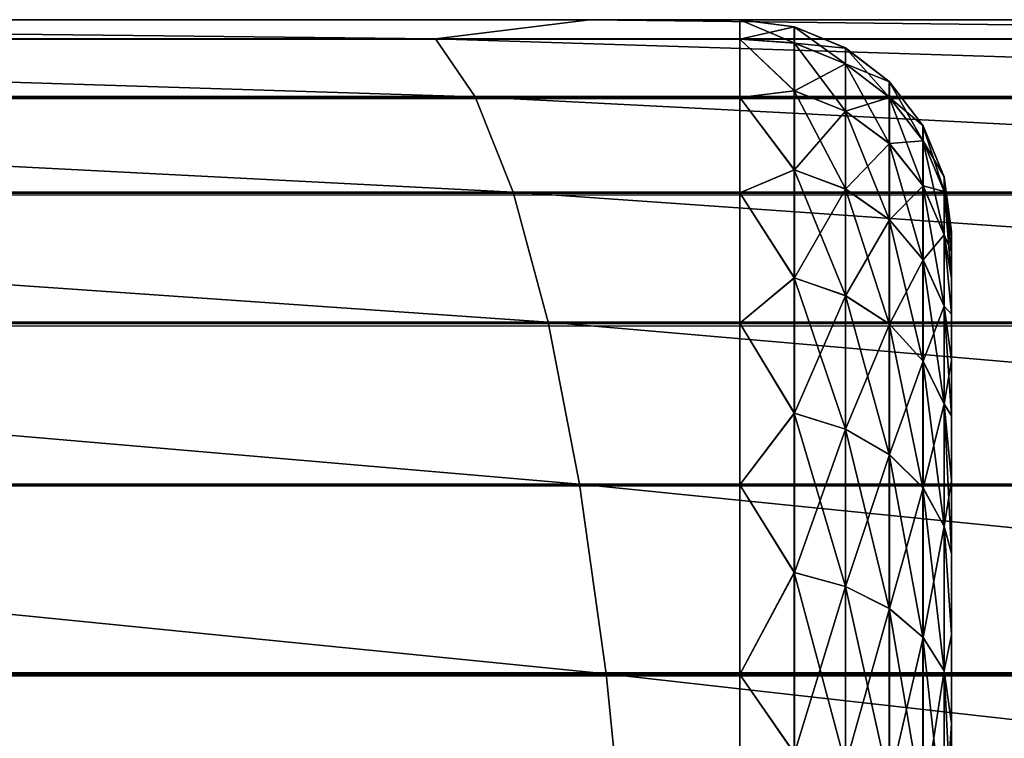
# Model space of a CAD drawing. Extents: x -547 to 547, y 0 to 578.
# Tile 457 of 472: x 528.02 to 528.95, y 577.321 to 578. Entities that reach past the tile are written whole.
import ezdxf

# ---------------------------------------------------------------- set-up
doc = ezdxf.new("R2010")
doc.units = 0
doc.header["$LTSCALE"] = 65.185185
for name, color, linetype in [('146', 7, 'CONTINUOUS'), ('2', 7, 'CONTINUOUS'), ('212', 7, 'CONTINUOUS'), ('213', 7, 'CONTINUOUS'), ('244', 7, 'CONTINUOUS'), ('245', 7, 'CONTINUOUS'), ('246', 7, 'CONTINUOUS'), ('329', 7, 'CONTINUOUS'), ('719', 7, 'CONTINUOUS'), ('723', 7, 'CONTINUOUS')]:
    doc.layers.add(name, color=color, linetype=linetype)

msp = doc.modelspace()

# ---------------------------------------------------------------- linework, layer by layer
at = {"layer": '146', "color": 7, "linetype": 'CONTINUOUS'}
for points in [[(528.9, 577.8, -51.5), (528.9, 577.79509, -51.38699), (528.9, 577.8, -66.5), (528.9, 577.8, -51.5)], [(528.9, 577.8, -66.5), (528.9, 577.79509, -51.38699), (528.9, 577.79509, -66.61301), (528.9, 577.8, -66.5)], [(528.9, 577.79509, -51.38699), (528.9, 577.78039, -51.27514), (528.9, 577.79509, -66.61301), (528.9, 577.79509, -51.38699)], [(528.9, 577.79509, -66.61301), (528.9, 577.78039, -51.27514), (528.9, 577.78039, -66.72486), (528.9, 577.79509, -66.61301)], [(528.9, 577.78039, -51.27514), (528.9, 577.75583, -51.16412), (528.9, 577.78039, -66.72486), (528.9, 577.78039, -51.27514)], [(528.9, 577.78039, -66.72486), (528.9, 577.75583, -51.16412), (528.9, 577.75583, -66.83588), (528.9, 577.78039, -66.72486)], [(528.9, 577.75583, -51.16412), (528.9, 577.72179, -51.05592), (528.9, 577.75583, -66.83588), (528.9, 577.75583, -51.16412)], [(528.9, 577.75583, -66.83588), (528.9, 577.72179, -51.05592), (528.9, 577.72179, -66.94408), (528.9, 577.75583, -66.83588)], [(528.9, 577.72179, -51.05592), (528.9, 577.67834, -50.95092), (528.9, 577.72179, -66.94408), (528.9, 577.72179, -51.05592)], [(528.9, 577.72179, -66.94408), (528.9, 577.67834, -50.95092), (528.9, 577.67834, -67.04908), (528.9, 577.72179, -66.94408)], [(528.9, 577.67834, -50.95092), (528.9, 577.62602, -50.85035), (528.9, 577.67834, -67.04908), (528.9, 577.67834, -50.95092)], [(528.9, 577.67834, -67.04908), (528.9, 577.62602, -50.85035), (528.9, 577.62602, -67.14965), (528.9, 577.67834, -67.04908)], [(528.9, 577.62602, -50.85035), (528.9, 577.56498, -50.75448), (528.9, 577.62602, -67.14965), (528.9, 577.62602, -50.85035)], [(528.9, 577.62602, -67.14965), (528.9, 577.56498, -50.75448), (528.9, 577.56498, -67.24552), (528.9, 577.62602, -67.14965)], [(528.9, 577.56498, -50.75448), (528.9, 577.49593, -50.66449), (528.9, 577.56498, -67.24552), (528.9, 577.56498, -50.75448)], [(528.9, 577.56498, -67.24552), (528.9, 577.49593, -50.66449), (528.9, 577.49593, -67.33551), (528.9, 577.56498, -67.24552)], [(528.9, 577.49593, -50.66449), (528.9, 577.41924, -50.58076), (528.9, 577.49593, -67.33551), (528.9, 577.49593, -50.66449)], [(528.9, 577.49593, -67.33551), (528.9, 577.41924, -50.58076), (528.9, 577.41924, -67.41924), (528.9, 577.49593, -67.33551)], [(528.9, 577.41924, -50.58076), (528.9, 577.33551, -50.50407), (528.9, 577.41924, -67.41924), (528.9, 577.41924, -50.58076)], [(528.9, 577.41924, -67.41924), (528.9, 577.33551, -50.50407), (528.9, 577.33551, -67.49593), (528.9, 577.41924, -67.41924)], [(528.9, 577.33551, -50.50407), (528.9, 577.24552, -50.43502), (528.9, 577.33551, -67.49593), (528.9, 577.33551, -50.50407)], [(528.9, 577.33551, -67.49593), (528.9, 577.24552, -50.43502), (528.9, 577.24552, -67.56498), (528.9, 577.33551, -67.49593)]]:
    msp.add_3dface(points, dxfattribs=at)
at = {"layer": '2', "color": 7, "linetype": 'CONTINUOUS'}
for points in [[(528.7, 578, -66.5), (-528.7, 578, -66.5), (528.7, 578, -51.5), (528.7, 578, -66.5)], [(-528.7, 578, -66.5), (-528.7, 578, -51.5), (528.7, 578, -51.5), (-528.7, 578, -66.5)]]:
    msp.add_3dface(points, dxfattribs=at)
at = {"layer": '212', "color": 7, "linetype": 'CONTINUOUS'}
for points in [[(528.7, 578, -66.5), (528.7, 577.98153, -66.73465), (-528.7, 578, -66.5), (528.7, 578, -66.5)], [(-528.7, 578, -66.5), (528.7, 577.98153, -66.73465), (-528.7, 577.98153, -66.73465), (-528.7, 578, -66.5)], [(528.7, 577.98153, -66.73465), (528.7, 577.92658, -66.96353), (-528.7, 577.98153, -66.73465), (528.7, 577.98153, -66.73465)], [(-528.7, 577.98153, -66.73465), (528.7, 577.92658, -66.96353), (-528.7, 577.92658, -66.96353), (-528.7, 577.98153, -66.73465)], [(528.7, 577.92658, -66.96353), (528.7, 577.83651, -67.18099), (-528.7, 577.92658, -66.96353), (528.7, 577.92658, -66.96353)], [(-528.7, 577.92658, -66.96353), (528.7, 577.83651, -67.18099), (-528.7, 577.83651, -67.18099), (-528.7, 577.92658, -66.96353)], [(528.7, 577.83651, -67.18099), (528.7, 577.71353, -67.38168), (-528.7, 577.83651, -67.18099), (528.7, 577.83651, -67.18099)], [(-528.7, 577.83651, -67.18099), (528.7, 577.71353, -67.38168), (-528.7, 577.71353, -67.38168), (-528.7, 577.83651, -67.18099)], [(528.7, 577.71353, -67.38168), (528.7, 577.56066, -67.56066), (-528.7, 577.71353, -67.38168), (528.7, 577.71353, -67.38168)], [(-528.7, 577.71353, -67.38168), (528.7, 577.56066, -67.56066), (-528.7, 577.56066, -67.56066), (-528.7, 577.71353, -67.38168)], [(528.7, 577.56066, -67.56066), (528.7, 577.38168, -67.71353), (-528.7, 577.56066, -67.56066), (528.7, 577.56066, -67.56066)], [(-528.7, 577.56066, -67.56066), (528.7, 577.38168, -67.71353), (-528.7, 577.38168, -67.71353), (-528.7, 577.56066, -67.56066)], [(528.7, 577.38168, -67.71353), (528.7, 577.18099, -67.83651), (-528.7, 577.38168, -67.71353), (528.7, 577.38168, -67.71353)], [(-528.7, 577.38168, -67.71353), (528.7, 577.18099, -67.83651), (-528.7, 577.18099, -67.83651), (-528.7, 577.38168, -67.71353)]]:
    msp.add_3dface(points, dxfattribs=at)
at = {"layer": '213', "color": 7, "linetype": 'CONTINUOUS'}
for points in [[(528.7, 578, -51.5), (-528.7, 578, -51.5), (-528.7, 577.98153, -51.26535), (528.7, 578, -51.5)], [(528.7, 577.98153, -51.26535), (528.7, 578, -51.5), (-528.7, 577.98153, -51.26535), (528.7, 577.98153, -51.26535)], [(528.7, 577.92658, -51.03647), (528.7, 577.98153, -51.26535), (-528.7, 577.92658, -51.03647), (528.7, 577.92658, -51.03647)], [(-528.7, 577.92658, -51.03647), (528.7, 577.98153, -51.26535), (-528.7, 577.98153, -51.26535), (-528.7, 577.92658, -51.03647)], [(528.7, 577.83651, -50.81901), (528.7, 577.92658, -51.03647), (-528.7, 577.83651, -50.81901), (528.7, 577.83651, -50.81901)], [(-528.7, 577.83651, -50.81901), (528.7, 577.92658, -51.03647), (-528.7, 577.92658, -51.03647), (-528.7, 577.83651, -50.81901)], [(528.7, 577.71353, -50.61832), (528.7, 577.83651, -50.81901), (-528.7, 577.71353, -50.61832), (528.7, 577.71353, -50.61832)], [(-528.7, 577.71353, -50.61832), (528.7, 577.83651, -50.81901), (-528.7, 577.83651, -50.81901), (-528.7, 577.71353, -50.61832)], [(528.7, 577.56066, -50.43934), (528.7, 577.71353, -50.61832), (-528.7, 577.56066, -50.43934), (528.7, 577.56066, -50.43934)], [(-528.7, 577.56066, -50.43934), (528.7, 577.71353, -50.61832), (-528.7, 577.71353, -50.61832), (-528.7, 577.56066, -50.43934)], [(528.7, 577.38168, -50.28647), (528.7, 577.56066, -50.43934), (-528.7, 577.38168, -50.28647), (528.7, 577.38168, -50.28647)], [(-528.7, 577.38168, -50.28647), (528.7, 577.56066, -50.43934), (-528.7, 577.56066, -50.43934), (-528.7, 577.38168, -50.28647)], [(528.7, 577.18099, -50.16349), (528.7, 577.38168, -50.28647), (-528.7, 577.18099, -50.16349), (528.7, 577.18099, -50.16349)], [(-528.7, 577.18099, -50.16349), (528.7, 577.38168, -50.28647), (-528.7, 577.38168, -50.28647), (-528.7, 577.18099, -50.16349)]]:
    msp.add_3dface(points, dxfattribs=at)
at = {"layer": '244', "color": 7, "linetype": 'CONTINUOUS'}
for points in [[(528.7, 577.98153, -66.73465), (528.7, 578, -66.5), (528.75156, 577.97804, -66.71251), (528.7, 577.98153, -66.73465)], [(528.75156, 577.97804, -66.71251), (528.7, 578, -66.5), (528.75156, 577.99324, -66.5), (528.75156, 577.97804, -66.71251)], [(528.75156, 577.97804, -66.71251), (528.75156, 577.99324, -66.5), (528.79986, 577.95829, -66.70967), (528.75156, 577.97804, -66.71251)], [(528.79986, 577.95829, -66.70967), (528.75156, 577.99324, -66.5), (528.79986, 577.97328, -66.5), (528.79986, 577.95829, -66.70967)], [(528.7, 577.92658, -66.96353), (528.7, 577.98153, -66.73465), (528.75156, 577.93275, -66.92069), (528.7, 577.92658, -66.96353)], [(528.75156, 577.93275, -66.92069), (528.7, 577.98153, -66.73465), (528.75156, 577.97804, -66.71251), (528.75156, 577.93275, -66.92069)], [(528.75156, 577.93275, -66.92069), (528.75156, 577.97804, -66.71251), (528.79986, 577.91361, -66.91507), (528.75156, 577.93275, -66.92069)], [(528.79986, 577.91361, -66.91507), (528.75156, 577.97804, -66.71251), (528.79986, 577.95829, -66.70967), (528.79986, 577.91361, -66.91507)], [(528.79986, 577.95829, -66.70967), (528.79986, 577.97328, -66.5), (528.84135, 577.92682, -66.70515), (528.79986, 577.95829, -66.70967)], [(528.84135, 577.92682, -66.70515), (528.79986, 577.97328, -66.5), (528.84135, 577.9415, -66.5), (528.84135, 577.92682, -66.70515)], [(528.79986, 577.91361, -66.91507), (528.79986, 577.95829, -66.70967), (528.84135, 577.8831, -66.90612), (528.79986, 577.91361, -66.91507)], [(528.84135, 577.8831, -66.90612), (528.79986, 577.95829, -66.70967), (528.84135, 577.92682, -66.70515), (528.84135, 577.8831, -66.90612)], [(528.84135, 577.92682, -66.70515), (528.84135, 577.9415, -66.5), (528.87318, 577.88579, -66.69925), (528.84135, 577.92682, -66.70515)], [(528.87318, 577.88579, -66.69925), (528.84135, 577.9415, -66.5), (528.87318, 577.90005, -66.5), (528.87318, 577.88579, -66.69925)], [(528.75156, 577.8583, -67.12031), (528.7, 577.92658, -66.96353), (528.75156, 577.93275, -66.92069), (528.75156, 577.8583, -67.12031)], [(528.75156, 577.8583, -67.12031), (528.75156, 577.93275, -66.92069), (528.79986, 577.84015, -67.11202), (528.75156, 577.8583, -67.12031)], [(528.79986, 577.84015, -67.11202), (528.75156, 577.93275, -66.92069), (528.79986, 577.91361, -66.91507), (528.79986, 577.84015, -67.11202)], [(528.7, 577.83651, -67.18099), (528.7, 577.92658, -66.96353), (528.75156, 577.8583, -67.12031), (528.7, 577.83651, -67.18099)], [(528.84135, 577.8831, -66.90612), (528.84135, 577.92682, -66.70515), (528.87318, 577.84333, -66.89444), (528.84135, 577.8831, -66.90612)], [(528.87318, 577.84333, -66.89444), (528.84135, 577.92682, -66.70515), (528.87318, 577.88579, -66.69925), (528.87318, 577.84333, -66.89444)], [(528.79986, 577.84015, -67.11202), (528.79986, 577.91361, -66.91507), (528.84135, 577.81123, -67.09882), (528.79986, 577.84015, -67.11202)], [(528.84135, 577.81123, -67.09882), (528.79986, 577.91361, -66.91507), (528.84135, 577.8831, -66.90612), (528.84135, 577.81123, -67.09882)], [(528.87318, 577.88579, -66.69925), (528.87318, 577.90005, -66.5), (528.89319, 577.838, -66.69238), (528.87318, 577.88579, -66.69925)], [(528.89319, 577.838, -66.69238), (528.87318, 577.90005, -66.5), (528.89319, 577.85176, -66.5), (528.89319, 577.838, -66.69238)], [(528.84135, 577.81123, -67.09882), (528.84135, 577.8831, -66.90612), (528.87318, 577.77353, -67.0816), (528.84135, 577.81123, -67.09882)], [(528.87318, 577.77353, -67.0816), (528.84135, 577.8831, -66.90612), (528.87318, 577.84333, -66.89444), (528.87318, 577.77353, -67.0816)], [(528.87318, 577.84333, -66.89444), (528.87318, 577.88579, -66.69925), (528.89319, 577.79701, -66.88084), (528.87318, 577.84333, -66.89444)], [(528.89319, 577.79701, -66.88084), (528.87318, 577.88579, -66.69925), (528.89319, 577.838, -66.69238), (528.89319, 577.79701, -66.88084)], [(528.75156, 577.75619, -67.30731), (528.7, 577.83651, -67.18099), (528.75156, 577.8583, -67.12031), (528.75156, 577.75619, -67.30731)], [(528.75156, 577.75619, -67.30731), (528.75156, 577.8583, -67.12031), (528.79986, 577.73941, -67.29652), (528.75156, 577.75619, -67.30731)], [(528.79986, 577.73941, -67.29652), (528.75156, 577.8583, -67.12031), (528.79986, 577.84015, -67.11202), (528.79986, 577.73941, -67.29652)], [(528.9, 577.8, -66.5), (528.9, 577.79509, -66.61301), (528.89319, 577.85176, -66.5), (528.9, 577.8, -66.5)], [(528.9, 577.79509, -66.61301), (528.89319, 577.838, -66.69238), (528.89319, 577.85176, -66.5), (528.9, 577.79509, -66.61301)], [(528.7, 577.71353, -67.38168), (528.7, 577.83651, -67.18099), (528.75156, 577.75619, -67.30731), (528.7, 577.71353, -67.38168)], [(528.79986, 577.73941, -67.29652), (528.79986, 577.84015, -67.11202), (528.84135, 577.71266, -67.27933), (528.79986, 577.73941, -67.29652)], [(528.84135, 577.71266, -67.27933), (528.79986, 577.84015, -67.11202), (528.84135, 577.81123, -67.09882), (528.84135, 577.71266, -67.27933)], [(528.87318, 577.77353, -67.0816), (528.87318, 577.84333, -66.89444), (528.89319, 577.72961, -67.06154), (528.87318, 577.77353, -67.0816)], [(528.89319, 577.72961, -67.06154), (528.87318, 577.84333, -66.89444), (528.89319, 577.79701, -66.88084), (528.89319, 577.72961, -67.06154)], [(528.9, 577.79509, -66.61301), (528.9, 577.78039, -66.72486), (528.89319, 577.838, -66.69238), (528.9, 577.79509, -66.61301)], [(528.9, 577.78039, -66.72486), (528.9, 577.75583, -66.83588), (528.89319, 577.838, -66.69238), (528.9, 577.78039, -66.72486)], [(528.9, 577.75583, -66.83588), (528.89319, 577.79701, -66.88084), (528.89319, 577.838, -66.69238), (528.9, 577.75583, -66.83588)], [(528.84135, 577.71266, -67.27933), (528.84135, 577.81123, -67.09882), (528.87318, 577.67779, -67.25692), (528.84135, 577.71266, -67.27933)], [(528.87318, 577.67779, -67.25692), (528.84135, 577.81123, -67.09882), (528.87318, 577.77353, -67.0816), (528.87318, 577.67779, -67.25692)], [(528.9, 577.75583, -66.83588), (528.9, 577.72179, -66.94408), (528.89319, 577.79701, -66.88084), (528.9, 577.75583, -66.83588)], [(528.9, 577.72179, -66.94408), (528.89319, 577.72961, -67.06154), (528.89319, 577.79701, -66.88084), (528.9, 577.72179, -66.94408)], [(528.87318, 577.67779, -67.25692), (528.87318, 577.77353, -67.0816), (528.89319, 577.63718, -67.23082), (528.87318, 577.67779, -67.25692)], [(528.89319, 577.63718, -67.23082), (528.87318, 577.77353, -67.0816), (528.89319, 577.72961, -67.06154), (528.89319, 577.63718, -67.23082)], [(528.75156, 577.62851, -67.47786), (528.7, 577.71353, -67.38168), (528.75156, 577.75619, -67.30731), (528.75156, 577.62851, -67.47786)], [(528.75156, 577.62851, -67.47786), (528.75156, 577.75619, -67.30731), (528.79986, 577.61343, -67.4648), (528.75156, 577.62851, -67.47786)], [(528.79986, 577.61343, -67.4648), (528.75156, 577.75619, -67.30731), (528.79986, 577.73941, -67.29652), (528.79986, 577.61343, -67.4648)], [(528.79986, 577.61343, -67.4648), (528.79986, 577.73941, -67.29652), (528.84135, 577.58941, -67.44398), (528.79986, 577.61343, -67.4648)], [(528.84135, 577.58941, -67.44398), (528.79986, 577.73941, -67.29652), (528.84135, 577.71266, -67.27933), (528.84135, 577.58941, -67.44398)], [(528.9, 577.72179, -66.94408), (528.9, 577.67834, -67.04908), (528.89319, 577.72961, -67.06154), (528.9, 577.72179, -66.94408)], [(528.9, 577.67834, -67.04908), (528.9, 577.62602, -67.14965), (528.89319, 577.72961, -67.06154), (528.9, 577.67834, -67.04908)], [(528.9, 577.62602, -67.14965), (528.89319, 577.63718, -67.23082), (528.89319, 577.72961, -67.06154), (528.9, 577.62602, -67.14965)], [(528.7, 577.56066, -67.56066), (528.7, 577.71353, -67.38168), (528.75156, 577.62851, -67.47786), (528.7, 577.56066, -67.56066)], [(528.84135, 577.58941, -67.44398), (528.84135, 577.71266, -67.27933), (528.87318, 577.55808, -67.41683), (528.84135, 577.58941, -67.44398)], [(528.87318, 577.55808, -67.41683), (528.84135, 577.71266, -67.27933), (528.87318, 577.67779, -67.25692), (528.87318, 577.55808, -67.41683)], [(528.87318, 577.55808, -67.41683), (528.87318, 577.67779, -67.25692), (528.89319, 577.52159, -67.38522), (528.87318, 577.55808, -67.41683)], [(528.89319, 577.52159, -67.38522), (528.87318, 577.67779, -67.25692), (528.89319, 577.63718, -67.23082), (528.89319, 577.52159, -67.38522)], [(528.9, 577.62602, -67.14965), (528.9, 577.56498, -67.24552), (528.89319, 577.63718, -67.23082), (528.9, 577.62602, -67.14965)], [(528.9, 577.56498, -67.24552), (528.9, 577.49593, -67.33551), (528.89319, 577.63718, -67.23082), (528.9, 577.56498, -67.24552)], [(528.9, 577.49593, -67.33551), (528.89319, 577.52159, -67.38522), (528.89319, 577.63718, -67.23082), (528.9, 577.49593, -67.33551)], [(528.75156, 577.47786, -67.62851), (528.7, 577.56066, -67.56066), (528.75156, 577.62851, -67.47786), (528.75156, 577.47786, -67.62851)], [(528.75156, 577.47786, -67.62851), (528.75156, 577.62851, -67.47786), (528.79986, 577.4648, -67.61343), (528.75156, 577.47786, -67.62851)], [(528.79986, 577.4648, -67.61343), (528.75156, 577.62851, -67.47786), (528.79986, 577.61343, -67.4648), (528.79986, 577.4648, -67.61343)], [(528.79986, 577.4648, -67.61343), (528.79986, 577.61343, -67.4648), (528.84135, 577.44398, -67.58941), (528.79986, 577.4648, -67.61343)], [(528.84135, 577.44398, -67.58941), (528.79986, 577.61343, -67.4648), (528.84135, 577.58941, -67.44398), (528.84135, 577.44398, -67.58941)], [(528.84135, 577.44398, -67.58941), (528.84135, 577.58941, -67.44398), (528.87318, 577.41683, -67.55808), (528.84135, 577.44398, -67.58941)], [(528.87318, 577.41683, -67.55808), (528.84135, 577.58941, -67.44398), (528.87318, 577.55808, -67.41683), (528.87318, 577.41683, -67.55808)], [(528.7, 577.38168, -67.71353), (528.7, 577.56066, -67.56066), (528.75156, 577.47786, -67.62851), (528.7, 577.38168, -67.71353)], [(528.87318, 577.41683, -67.55808), (528.87318, 577.55808, -67.41683), (528.89319, 577.38522, -67.52159), (528.87318, 577.41683, -67.55808)], [(528.89319, 577.38522, -67.52159), (528.87318, 577.55808, -67.41683), (528.89319, 577.52159, -67.38522), (528.89319, 577.38522, -67.52159)], [(528.9, 577.49593, -67.33551), (528.9, 577.41924, -67.41924), (528.89319, 577.52159, -67.38522), (528.9, 577.49593, -67.33551)], [(528.9, 577.41924, -67.41924), (528.89319, 577.38522, -67.52159), (528.89319, 577.52159, -67.38522), (528.9, 577.41924, -67.41924)], [(528.75156, 577.30731, -67.75619), (528.7, 577.38168, -67.71353), (528.75156, 577.47786, -67.62851), (528.75156, 577.30731, -67.75619)], [(528.75156, 577.30731, -67.75619), (528.75156, 577.47786, -67.62851), (528.79986, 577.29652, -67.73941), (528.75156, 577.30731, -67.75619)], [(528.79986, 577.29652, -67.73941), (528.75156, 577.47786, -67.62851), (528.79986, 577.4648, -67.61343), (528.79986, 577.29652, -67.73941)], [(528.79986, 577.29652, -67.73941), (528.79986, 577.4648, -67.61343), (528.84135, 577.27933, -67.71266), (528.79986, 577.29652, -67.73941)], [(528.84135, 577.27933, -67.71266), (528.79986, 577.4648, -67.61343), (528.84135, 577.44398, -67.58941), (528.84135, 577.27933, -67.71266)], [(528.84135, 577.27933, -67.71266), (528.84135, 577.44398, -67.58941), (528.87318, 577.25692, -67.67779), (528.84135, 577.27933, -67.71266)], [(528.87318, 577.25692, -67.67779), (528.84135, 577.44398, -67.58941), (528.87318, 577.41683, -67.55808), (528.87318, 577.25692, -67.67779)], [(528.87318, 577.25692, -67.67779), (528.87318, 577.41683, -67.55808), (528.89319, 577.23082, -67.63718), (528.87318, 577.25692, -67.67779)], [(528.89319, 577.23082, -67.63718), (528.87318, 577.41683, -67.55808), (528.89319, 577.38522, -67.52159), (528.89319, 577.23082, -67.63718)], [(528.9, 577.41924, -67.41924), (528.9, 577.33551, -67.49593), (528.89319, 577.38522, -67.52159), (528.9, 577.41924, -67.41924)], [(528.7, 577.18099, -67.83651), (528.7, 577.38168, -67.71353), (528.75156, 577.30731, -67.75619), (528.7, 577.18099, -67.83651)], [(528.9, 577.33551, -67.49593), (528.9, 577.24552, -67.56498), (528.89319, 577.38522, -67.52159), (528.9, 577.33551, -67.49593)], [(528.9, 577.24552, -67.56498), (528.89319, 577.23082, -67.63718), (528.89319, 577.38522, -67.52159), (528.9, 577.24552, -67.56498)]]:
    msp.add_3dface(points, dxfattribs=at)
at = {"layer": '245', "color": 7, "linetype": 'CONTINUOUS'}
for points in [[(528.7, 578, -66.5), (528.7, 578, -51.5), (528.75176, 577.99319, -51.5), (528.7, 578, -66.5)], [(528.75156, 577.99324, -66.5), (528.7, 578, -66.5), (528.75176, 577.99319, -51.5), (528.75156, 577.99324, -66.5)], [(528.79986, 577.97328, -66.5), (528.75156, 577.99324, -66.5), (528.75176, 577.99319, -51.5), (528.79986, 577.97328, -66.5)], [(528.80005, 577.97318, -51.5), (528.79986, 577.97328, -66.5), (528.75176, 577.99319, -51.5), (528.80005, 577.97318, -51.5)], [(528.84135, 577.9415, -66.5), (528.79986, 577.97328, -66.5), (528.80005, 577.97318, -51.5), (528.84135, 577.9415, -66.5)], [(528.8415, 577.94135, -51.5), (528.84135, 577.9415, -66.5), (528.80005, 577.97318, -51.5), (528.8415, 577.94135, -51.5)], [(528.87318, 577.90005, -66.5), (528.84135, 577.9415, -66.5), (528.8415, 577.94135, -51.5), (528.87318, 577.90005, -66.5)], [(528.87328, 577.89986, -51.5), (528.87318, 577.90005, -66.5), (528.8415, 577.94135, -51.5), (528.87328, 577.89986, -51.5)], [(528.89319, 577.85176, -66.5), (528.87318, 577.90005, -66.5), (528.87328, 577.89986, -51.5), (528.89319, 577.85176, -66.5)], [(528.89324, 577.85156, -51.5), (528.89319, 577.85176, -66.5), (528.87328, 577.89986, -51.5), (528.89324, 577.85156, -51.5)], [(528.9, 577.8, -51.5), (528.9, 577.8, -66.5), (528.89319, 577.85176, -66.5), (528.9, 577.8, -51.5)], [(528.9, 577.8, -51.5), (528.89319, 577.85176, -66.5), (528.89324, 577.85156, -51.5), (528.9, 577.8, -51.5)]]:
    msp.add_3dface(points, dxfattribs=at)
at = {"layer": '246', "color": 7, "linetype": 'CONTINUOUS'}
for points in [[(528.7, 578, -51.5), (528.7, 577.98153, -51.26535), (528.75176, 577.99319, -51.5), (528.7, 578, -51.5)], [(528.75176, 577.99319, -51.5), (528.7, 577.98153, -51.26535), (528.75176, 577.97799, -51.2875), (528.75176, 577.99319, -51.5)], [(528.80005, 577.97318, -51.5), (528.75176, 577.99319, -51.5), (528.75176, 577.97799, -51.2875), (528.80005, 577.97318, -51.5)], [(528.7, 577.98153, -51.26535), (528.7, 577.92658, -51.03647), (528.75176, 577.9327, -51.07932), (528.7, 577.98153, -51.26535)], [(528.75176, 577.97799, -51.2875), (528.7, 577.98153, -51.26535), (528.75176, 577.9327, -51.07932), (528.75176, 577.97799, -51.2875)], [(528.80005, 577.97318, -51.5), (528.75176, 577.97799, -51.2875), (528.80005, 577.95818, -51.29034), (528.80005, 577.97318, -51.5)], [(528.75176, 577.97799, -51.2875), (528.75176, 577.9327, -51.07932), (528.80005, 577.95818, -51.29034), (528.75176, 577.97799, -51.2875)], [(528.8415, 577.94135, -51.5), (528.80005, 577.97318, -51.5), (528.80005, 577.95818, -51.29034), (528.8415, 577.94135, -51.5)], [(528.80005, 577.95818, -51.29034), (528.75176, 577.9327, -51.07932), (528.80005, 577.9135, -51.08496), (528.80005, 577.95818, -51.29034)], [(528.8415, 577.94135, -51.5), (528.80005, 577.95818, -51.29034), (528.8415, 577.92668, -51.29487), (528.8415, 577.94135, -51.5)], [(528.80005, 577.95818, -51.29034), (528.80005, 577.9135, -51.08496), (528.8415, 577.92668, -51.29487), (528.80005, 577.95818, -51.29034)], [(528.87328, 577.89986, -51.5), (528.8415, 577.94135, -51.5), (528.8415, 577.92668, -51.29487), (528.87328, 577.89986, -51.5)], [(528.75176, 577.9327, -51.07932), (528.7, 577.92658, -51.03647), (528.75176, 577.85825, -50.87971), (528.75176, 577.9327, -51.07932)], [(528.75176, 577.9327, -51.07932), (528.75176, 577.85825, -50.87971), (528.80005, 577.9135, -51.08496), (528.75176, 577.9327, -51.07932)], [(528.7, 577.92658, -51.03647), (528.7, 577.83651, -50.81901), (528.75176, 577.85825, -50.87971), (528.7, 577.92658, -51.03647)], [(528.8415, 577.92668, -51.29487), (528.80005, 577.9135, -51.08496), (528.8415, 577.88296, -51.09393), (528.8415, 577.92668, -51.29487)], [(528.87328, 577.89986, -51.5), (528.8415, 577.92668, -51.29487), (528.87328, 577.88562, -51.30078), (528.87328, 577.89986, -51.5)], [(528.8415, 577.92668, -51.29487), (528.8415, 577.88296, -51.09393), (528.87328, 577.88562, -51.30078), (528.8415, 577.92668, -51.29487)], [(528.80005, 577.9135, -51.08496), (528.75176, 577.85825, -50.87971), (528.80005, 577.84005, -50.88802), (528.80005, 577.9135, -51.08496)], [(528.80005, 577.9135, -51.08496), (528.80005, 577.84005, -50.88802), (528.8415, 577.88296, -51.09393), (528.80005, 577.9135, -51.08496)], [(528.89324, 577.85156, -51.5), (528.87328, 577.89986, -51.5), (528.87328, 577.88562, -51.30078), (528.89324, 577.85156, -51.5)], [(528.8415, 577.88296, -51.09393), (528.80005, 577.84005, -50.88802), (528.8415, 577.8111, -50.90124), (528.8415, 577.88296, -51.09393)], [(528.87328, 577.88562, -51.30078), (528.8415, 577.88296, -51.09393), (528.87328, 577.84316, -51.10561), (528.87328, 577.88562, -51.30078)], [(528.8415, 577.88296, -51.09393), (528.8415, 577.8111, -50.90124), (528.87328, 577.84316, -51.10561), (528.8415, 577.88296, -51.09393)], [(528.89324, 577.85156, -51.5), (528.87328, 577.88562, -51.30078), (528.89324, 577.8378, -51.30765), (528.89324, 577.85156, -51.5)], [(528.87328, 577.88562, -51.30078), (528.87328, 577.84316, -51.10561), (528.89324, 577.8378, -51.30765), (528.87328, 577.88562, -51.30078)], [(528.75176, 577.85825, -50.87971), (528.7, 577.83651, -50.81901), (528.75176, 577.75615, -50.69272), (528.75176, 577.85825, -50.87971)], [(528.75176, 577.85825, -50.87971), (528.75176, 577.75615, -50.69272), (528.80005, 577.84005, -50.88802), (528.75176, 577.85825, -50.87971)], [(528.9, 577.8, -51.5), (528.89324, 577.85156, -51.5), (528.89324, 577.8378, -51.30765), (528.9, 577.8, -51.5)], [(528.7, 577.83651, -50.81901), (528.7, 577.71353, -50.61832), (528.75176, 577.75615, -50.69272), (528.7, 577.83651, -50.81901)], [(528.80005, 577.84005, -50.88802), (528.75176, 577.75615, -50.69272), (528.80005, 577.73932, -50.70354), (528.80005, 577.84005, -50.88802)], [(528.80005, 577.84005, -50.88802), (528.80005, 577.73932, -50.70354), (528.8415, 577.8111, -50.90124), (528.80005, 577.84005, -50.88802)], [(528.87328, 577.84316, -51.10561), (528.8415, 577.8111, -50.90124), (528.87328, 577.77336, -50.91848), (528.87328, 577.84316, -51.10561)], [(528.87328, 577.84316, -51.10561), (528.87328, 577.77336, -50.91848), (528.89324, 577.79681, -51.11922), (528.87328, 577.84316, -51.10561)], [(528.89324, 577.8378, -51.30765), (528.87328, 577.84316, -51.10561), (528.89324, 577.79681, -51.11922), (528.89324, 577.8378, -51.30765)], [(528.9, 577.78039, -51.27514), (528.9, 577.79509, -51.38699), (528.89324, 577.8378, -51.30765), (528.9, 577.78039, -51.27514)], [(528.9, 577.78039, -51.27514), (528.89324, 577.8378, -51.30765), (528.89324, 577.79681, -51.11922), (528.9, 577.78039, -51.27514)], [(528.9, 577.79509, -51.38699), (528.9, 577.8, -51.5), (528.89324, 577.8378, -51.30765), (528.9, 577.79509, -51.38699)], [(528.8415, 577.8111, -50.90124), (528.80005, 577.73932, -50.70354), (528.8415, 577.71254, -50.72075), (528.8415, 577.8111, -50.90124)], [(528.8415, 577.8111, -50.90124), (528.8415, 577.71254, -50.72075), (528.87328, 577.77336, -50.91848), (528.8415, 577.8111, -50.90124)], [(528.89324, 577.79681, -51.11922), (528.87328, 577.77336, -50.91848), (528.89324, 577.72942, -50.93854), (528.89324, 577.79681, -51.11922)], [(528.9, 577.72179, -51.05592), (528.9, 577.75583, -51.16412), (528.89324, 577.79681, -51.11922), (528.9, 577.72179, -51.05592)], [(528.9, 577.72179, -51.05592), (528.89324, 577.79681, -51.11922), (528.89324, 577.72942, -50.93854), (528.9, 577.72179, -51.05592)], [(528.9, 577.75583, -51.16412), (528.9, 577.78039, -51.27514), (528.89324, 577.79681, -51.11922), (528.9, 577.75583, -51.16412)], [(528.87328, 577.77336, -50.91848), (528.8415, 577.71254, -50.72075), (528.87328, 577.67764, -50.74318), (528.87328, 577.77336, -50.91848)], [(528.87328, 577.77336, -50.91848), (528.87328, 577.67764, -50.74318), (528.89324, 577.72942, -50.93854), (528.87328, 577.77336, -50.91848)], [(528.75176, 577.75615, -50.69272), (528.7, 577.71353, -50.61832), (528.75176, 577.62847, -50.52217), (528.75176, 577.75615, -50.69272)], [(528.75176, 577.75615, -50.69272), (528.75176, 577.62847, -50.52217), (528.80005, 577.73932, -50.70354), (528.75176, 577.75615, -50.69272)], [(528.80005, 577.73932, -50.70354), (528.75176, 577.62847, -50.52217), (528.80005, 577.61335, -50.53527), (528.80005, 577.73932, -50.70354)], [(528.80005, 577.73932, -50.70354), (528.80005, 577.61335, -50.53527), (528.8415, 577.71254, -50.72075), (528.80005, 577.73932, -50.70354)], [(528.89324, 577.72942, -50.93854), (528.87328, 577.67764, -50.74318), (528.89324, 577.63701, -50.76929), (528.89324, 577.72942, -50.93854)], [(528.9, 577.67834, -50.95092), (528.9, 577.72179, -51.05592), (528.89324, 577.72942, -50.93854), (528.9, 577.67834, -50.95092)], [(528.9, 577.67834, -50.95092), (528.89324, 577.72942, -50.93854), (528.89324, 577.63701, -50.76929), (528.9, 577.67834, -50.95092)], [(528.7, 577.71353, -50.61832), (528.7, 577.56066, -50.43934), (528.75176, 577.62847, -50.52217), (528.7, 577.71353, -50.61832)], [(528.8415, 577.71254, -50.72075), (528.80005, 577.61335, -50.53527), (528.8415, 577.5893, -50.55612), (528.8415, 577.71254, -50.72075)], [(528.8415, 577.71254, -50.72075), (528.8415, 577.5893, -50.55612), (528.87328, 577.67764, -50.74318), (528.8415, 577.71254, -50.72075)], [(528.87328, 577.67764, -50.74318), (528.8415, 577.5893, -50.55612), (528.87328, 577.55795, -50.58328), (528.87328, 577.67764, -50.74318)], [(528.87328, 577.67764, -50.74318), (528.87328, 577.55795, -50.58328), (528.89324, 577.63701, -50.76929), (528.87328, 577.67764, -50.74318)], [(528.9, 577.62602, -50.85035), (528.9, 577.67834, -50.95092), (528.89324, 577.63701, -50.76929), (528.9, 577.62602, -50.85035)], [(528.89324, 577.63701, -50.76929), (528.87328, 577.55795, -50.58328), (528.89324, 577.52144, -50.61492), (528.89324, 577.63701, -50.76929)], [(528.9, 577.56498, -50.75448), (528.9, 577.62602, -50.85035), (528.89324, 577.63701, -50.76929), (528.9, 577.56498, -50.75448)], [(528.9, 577.56498, -50.75448), (528.89324, 577.63701, -50.76929), (528.89324, 577.52144, -50.61492), (528.9, 577.56498, -50.75448)], [(528.75176, 577.62847, -50.52217), (528.7, 577.56066, -50.43934), (528.75176, 577.47783, -50.37153), (528.75176, 577.62847, -50.52217)], [(528.75176, 577.62847, -50.52217), (528.75176, 577.47783, -50.37153), (528.80005, 577.61335, -50.53527), (528.75176, 577.62847, -50.52217)], [(528.80005, 577.61335, -50.53527), (528.75176, 577.47783, -50.37153), (528.80005, 577.46473, -50.38665), (528.80005, 577.61335, -50.53527)], [(528.80005, 577.61335, -50.53527), (528.80005, 577.46473, -50.38665), (528.8415, 577.5893, -50.55612), (528.80005, 577.61335, -50.53527)], [(528.8415, 577.5893, -50.55612), (528.80005, 577.46473, -50.38665), (528.8415, 577.44388, -50.4107), (528.8415, 577.5893, -50.55612)], [(528.8415, 577.5893, -50.55612), (528.8415, 577.44388, -50.4107), (528.87328, 577.55795, -50.58328), (528.8415, 577.5893, -50.55612)], [(528.9, 577.49593, -50.66449), (528.9, 577.56498, -50.75448), (528.89324, 577.52144, -50.61492), (528.9, 577.49593, -50.66449)], [(528.7, 577.56066, -50.43934), (528.7, 577.38168, -50.28647), (528.75176, 577.47783, -50.37153), (528.7, 577.56066, -50.43934)], [(528.87328, 577.55795, -50.58328), (528.8415, 577.44388, -50.4107), (528.87328, 577.41672, -50.44205), (528.87328, 577.55795, -50.58328)], [(528.87328, 577.55795, -50.58328), (528.87328, 577.41672, -50.44205), (528.89324, 577.52144, -50.61492), (528.87328, 577.55795, -50.58328)], [(528.89324, 577.52144, -50.61492), (528.87328, 577.41672, -50.44205), (528.89324, 577.38508, -50.47856), (528.89324, 577.52144, -50.61492)], [(528.9, 577.41924, -50.58076), (528.9, 577.49593, -50.66449), (528.89324, 577.52144, -50.61492), (528.9, 577.41924, -50.58076)], [(528.9, 577.41924, -50.58076), (528.89324, 577.52144, -50.61492), (528.89324, 577.38508, -50.47856), (528.9, 577.41924, -50.58076)], [(528.75176, 577.47783, -50.37153), (528.7, 577.38168, -50.28647), (528.75176, 577.30728, -50.24385), (528.75176, 577.47783, -50.37153)], [(528.75176, 577.47783, -50.37153), (528.75176, 577.30728, -50.24385), (528.80005, 577.46473, -50.38665), (528.75176, 577.47783, -50.37153)], [(528.80005, 577.46473, -50.38665), (528.75176, 577.30728, -50.24385), (528.80005, 577.29646, -50.26068), (528.80005, 577.46473, -50.38665)], [(528.80005, 577.46473, -50.38665), (528.80005, 577.29646, -50.26068), (528.8415, 577.44388, -50.4107), (528.80005, 577.46473, -50.38665)], [(528.8415, 577.44388, -50.4107), (528.80005, 577.29646, -50.26068), (528.8415, 577.27925, -50.28746), (528.8415, 577.44388, -50.4107)], [(528.8415, 577.44388, -50.4107), (528.8415, 577.27925, -50.28746), (528.87328, 577.41672, -50.44205), (528.8415, 577.44388, -50.4107)], [(528.87328, 577.41672, -50.44205), (528.8415, 577.27925, -50.28746), (528.87328, 577.25682, -50.32236), (528.87328, 577.41672, -50.44205)], [(528.87328, 577.41672, -50.44205), (528.87328, 577.25682, -50.32236), (528.89324, 577.38508, -50.47856), (528.87328, 577.41672, -50.44205)], [(528.9, 577.33551, -50.50407), (528.9, 577.41924, -50.58076), (528.89324, 577.38508, -50.47856), (528.9, 577.33551, -50.50407)], [(528.7, 577.38168, -50.28647), (528.7, 577.18099, -50.16349), (528.75176, 577.30728, -50.24385), (528.7, 577.38168, -50.28647)], [(528.89324, 577.38508, -50.47856), (528.87328, 577.25682, -50.32236), (528.89324, 577.23071, -50.36299), (528.89324, 577.38508, -50.47856)], [(528.9, 577.33551, -50.50407), (528.89324, 577.38508, -50.47856), (528.89324, 577.23071, -50.36299), (528.9, 577.33551, -50.50407)], [(528.9, 577.24552, -50.43502), (528.9, 577.33551, -50.50407), (528.89324, 577.23071, -50.36299), (528.9, 577.24552, -50.43502)]]:
    msp.add_3dface(points, dxfattribs=at)
at = {"layer": '329', "color": 7, "linetype": 'CONTINUOUS'}
for points in [[(545.5, 578, 46), (545.5, 578, 44.5), (-545.5, 578, 44.5), (545.5, 578, 46)], [(545.42218, 578, 47.78445), (545.5, 578, 46), (-545.5, 578, 44.5), (545.42218, 578, 47.78445)], [(526.78446, 578, 66.42218), (528.55799, 578, 66.18887), (-545.5, 578, 44.5), (526.78446, 578, 66.42218)], [(528.55799, 578, 66.18887), (530.30411, 578, 65.80192), (-545.5, 578, 44.5), (528.55799, 578, 66.18887)], [(530.30411, 578, 65.80192), (532.01005, 578, 65.26418), (-545.5, 578, 44.5), (530.30411, 578, 65.80192)], [(532.01005, 578, 65.26418), (533.66259, 578, 64.5798), (-545.5, 578, 44.5), (532.01005, 578, 65.26418)], [(533.66259, 578, 64.5798), (535.24921, 578, 63.75396), (-545.5, 578, 44.5), (533.66259, 578, 64.5798)], [(535.24921, 578, 63.75396), (536.75781, 578, 62.79295), (-545.5, 578, 44.5), (535.24921, 578, 63.75396)], [(536.75781, 578, 62.79295), (538.1769, 578, 61.70409), (-545.5, 578, 44.5), (536.75781, 578, 62.79295)], [(538.1769, 578, 61.70409), (539.49568, 578, 60.49567), (-545.5, 578, 44.5), (538.1769, 578, 61.70409)], [(539.49568, 578, 60.49567), (540.70409, 578, 59.17689), (-545.5, 578, 44.5), (539.49568, 578, 60.49567)], [(540.70409, 578, 59.17689), (541.79295, 578, 57.7578), (-545.5, 578, 44.5), (540.70409, 578, 59.17689)], [(541.79295, 578, 57.7578), (542.75396, 578, 56.2492), (-545.5, 578, 44.5), (541.79295, 578, 57.7578)], [(542.75396, 578, 56.2492), (543.5798, 578, 54.66258), (-545.5, 578, 44.5), (542.75396, 578, 56.2492)], [(543.5798, 578, 54.66258), (544.26419, 578, 53.01004), (-545.5, 578, 44.5), (543.5798, 578, 54.66258)], [(544.26419, 578, 53.01004), (544.80192, 578, 51.30411), (-545.5, 578, 44.5), (544.26419, 578, 53.01004)], [(544.80192, 578, 51.30411), (545.18887, 578, 49.55799), (-545.5, 578, 44.5), (544.80192, 578, 51.30411)], [(545.18887, 578, 49.55799), (545.42218, 578, 47.78445), (-545.5, 578, 44.5), (545.18887, 578, 49.55799)]]:
    msp.add_3dface(points, dxfattribs=at)
at = {"layer": '719', "color": 7, "linetype": 'CONTINUOUS'}
for points in [[(-545.5, 578, 44.5), (545.5, 578, 44.5), (545.5, 577.98153, 44.26535), (-545.5, 578, 44.5)], [(-545.5, 577.98152, 44.2653), (-545.5, 578, 44.5), (545.5, 577.98153, 44.26535), (-545.5, 577.98152, 44.2653)], [(545.5, 577.92651, 44.03625), (-545.5, 577.98152, 44.2653), (545.5, 577.98153, 44.26535), (545.5, 577.92651, 44.03625)], [(-545.5, 577.96451, 44.17566), (-545.5, 577.98152, 44.2653), (545.5, 577.92651, 44.03625), (-545.5, 577.96451, 44.17566)], [(-545.5, 577.92655, 44.03638), (-545.5, 577.96451, 44.17566), (545.5, 577.92651, 44.03625), (-545.5, 577.92655, 44.03638)], [(-545.5, 577.86447, 43.87693), (-545.5, 577.92655, 44.03638), (545.5, 577.92651, 44.03625), (-545.5, 577.86447, 43.87693)], [(545.5, 577.8363, 43.81859), (-545.5, 577.86447, 43.87693), (545.5, 577.92651, 44.03625), (545.5, 577.8363, 43.81859)], [(-545.5, 577.83644, 43.81888), (-545.5, 577.86447, 43.87693), (545.5, 577.8363, 43.81859), (-545.5, 577.83644, 43.81888)], [(-545.5, 577.71812, 43.62468), (-545.5, 577.83644, 43.81888), (545.5, 577.8363, 43.81859), (-545.5, 577.71812, 43.62468)], [(545.5, 577.71311, 43.61775), (-545.5, 577.71812, 43.62468), (545.5, 577.8363, 43.81859), (545.5, 577.71311, 43.61775)], [(-545.5, 577.56048, 43.43916), (-545.5, 577.71812, 43.62468), (545.5, 577.71311, 43.61775), (-545.5, 577.56048, 43.43916)], [(545.5, 577.55999, 43.43867), (-545.5, 577.56048, 43.43916), (545.5, 577.71311, 43.61775), (545.5, 577.55999, 43.43867)], [(-545.5, 577.54773, 43.42657), (-545.5, 577.56048, 43.43916), (545.5, 577.55999, 43.43867), (-545.5, 577.54773, 43.42657)], [(545.5, 577.38072, 43.28578), (-545.5, 577.54773, 43.42657), (545.5, 577.55999, 43.43867), (545.5, 577.38072, 43.28578)], [(-545.5, 577.38144, 43.2863), (-545.5, 577.54773, 43.42657), (545.5, 577.38072, 43.28578), (-545.5, 577.38144, 43.2863)], [(-545.5, 577.36749, 43.27629), (-545.5, 577.38144, 43.2863), (545.5, 577.38072, 43.28578), (-545.5, 577.36749, 43.27629)], [(545.5, 577.17973, 43.16285), (-545.5, 577.36749, 43.27629), (545.5, 577.38072, 43.28578), (545.5, 577.17973, 43.16285)], [(-545.5, 577.18627, 43.1662), (-545.5, 577.36749, 43.27629), (545.5, 577.17973, 43.16285), (-545.5, 577.18627, 43.1662)]]:
    msp.add_3dface(points, dxfattribs=at)
at = {"layer": '723', "color": 7, "linetype": 'CONTINUOUS'}
for points in [[(528.41251, 577.98183, 66.45002), (526.78446, 578, 66.42218), (526.7121, 577.98183, 66.66198), (528.41251, 577.98183, 66.45002)], [(528.55799, 578, 66.18887), (526.78446, 578, 66.42218), (528.41251, 577.98183, 66.45002), (528.55799, 578, 66.18887)], [(530.0896, 577.98183, 66.09837), (528.55799, 578, 66.18887), (528.41251, 577.98183, 66.45002), (530.0896, 577.98183, 66.09837)], [(530.30411, 578, 65.80192), (528.55799, 578, 66.18887), (530.0896, 577.98183, 66.09837), (530.30411, 578, 65.80192)], [(528.41251, 577.98183, 66.45002), (526.7121, 577.98183, 66.66198), (528.45022, 577.92709, 66.67606), (528.41251, 577.98183, 66.45002)], [(528.45022, 577.92709, 66.67606), (526.7121, 577.98183, 66.66198), (526.73102, 577.92709, 66.89036), (528.45022, 577.92709, 66.67606)], [(530.0896, 577.98183, 66.09837), (528.41251, 577.98183, 66.45002), (530.14586, 577.92709, 66.32053), (530.0896, 577.98183, 66.09837)], [(530.14586, 577.92709, 66.32053), (528.41251, 577.98183, 66.45002), (528.45022, 577.92709, 66.67606), (530.14586, 577.92709, 66.32053)], [(528.45022, 577.92709, 66.67606), (526.73102, 577.92709, 66.89036), (528.48607, 577.83715, 66.89086), (528.45022, 577.92709, 66.67606)], [(528.48607, 577.83715, 66.89086), (526.73102, 577.92709, 66.89036), (526.74901, 577.83715, 67.10739), (528.48607, 577.83715, 66.89086)], [(530.14586, 577.92709, 66.32053), (528.45022, 577.92709, 66.67606), (530.19932, 577.83715, 66.53163), (530.14586, 577.92709, 66.32053)], [(530.19932, 577.83715, 66.53163), (528.45022, 577.92709, 66.67606), (528.48607, 577.83715, 66.89086), (530.19932, 577.83715, 66.53163)], [(528.48607, 577.83715, 66.89086), (526.74901, 577.83715, 67.10739), (528.51915, 577.71422, 67.08912), (528.48607, 577.83715, 66.89086)], [(528.51915, 577.71422, 67.08912), (526.74901, 577.83715, 67.10739), (526.76561, 577.71422, 67.3077), (528.51915, 577.71422, 67.08912)], [(530.19932, 577.83715, 66.53163), (528.48607, 577.83715, 66.89086), (530.24866, 577.71422, 66.72648), (530.19932, 577.83715, 66.53163)], [(530.24866, 577.71422, 66.72648), (528.48607, 577.83715, 66.89086), (528.51915, 577.71422, 67.08912), (530.24866, 577.71422, 66.72648)], [(528.51915, 577.71422, 67.08912), (526.76561, 577.71422, 67.3077), (528.54866, 577.56133, 67.26594), (528.51915, 577.71422, 67.08912)], [(528.54866, 577.56133, 67.26594), (526.76561, 577.71422, 67.3077), (526.78041, 577.56133, 67.48636), (528.54866, 577.56133, 67.26594)], [(530.24866, 577.71422, 66.72648), (528.51915, 577.71422, 67.08912), (530.29267, 577.56133, 66.90026), (530.24866, 577.71422, 66.72648)], [(530.29267, 577.56133, 66.90026), (528.51915, 577.71422, 67.08912), (528.54866, 577.56133, 67.26594), (530.29267, 577.56133, 66.90026)], [(528.54866, 577.56133, 67.26594), (526.78041, 577.56133, 67.48636), (528.57386, 577.38225, 67.41697), (528.54866, 577.56133, 67.26594)], [(528.57386, 577.38225, 67.41697), (526.78041, 577.56133, 67.48636), (526.79305, 577.38225, 67.63895), (528.57386, 577.38225, 67.41697)], [(530.29267, 577.56133, 66.90026), (528.54866, 577.56133, 67.26594), (530.33025, 577.38225, 67.04869), (530.29267, 577.56133, 66.90026)], [(530.33025, 577.38225, 67.04869), (528.54866, 577.56133, 67.26594), (528.57386, 577.38225, 67.41697), (530.33025, 577.38225, 67.04869)], [(528.57386, 577.38225, 67.41697), (526.79305, 577.38225, 67.63895), (528.59414, 577.18141, 67.53848), (528.57386, 577.38225, 67.41697)], [(528.59414, 577.18141, 67.53848), (526.79305, 577.38225, 67.63895), (526.80323, 577.18141, 67.76171), (528.59414, 577.18141, 67.53848)], [(530.33025, 577.38225, 67.04869), (528.57386, 577.38225, 67.41697), (530.36049, 577.18141, 67.16811), (530.33025, 577.38225, 67.04869)], [(530.36049, 577.18141, 67.16811), (528.57386, 577.38225, 67.41697), (528.59414, 577.18141, 67.53848), (530.36049, 577.18141, 67.16811)]]:
    msp.add_3dface(points, dxfattribs=at)

doc.saveas('drawing.dxf')
